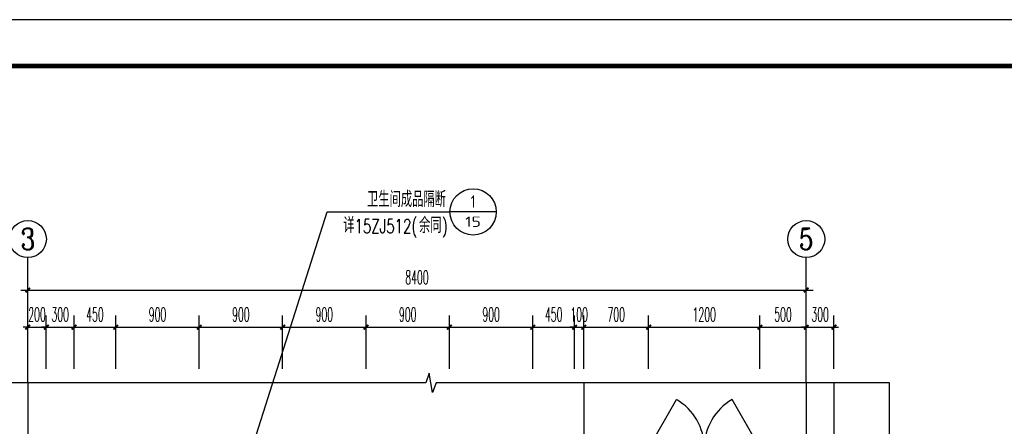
# Model space of a CAD drawing. Extents: x 1779708 to 7299578, y -1121471 to 88434.
# Tile 767 of 1056: x 6281549 to 6292174, y -948535 to -944150. Entities that reach past the tile are written whole.
import ezdxf
from ezdxf.enums import TextEntityAlignment as Align

# ---------------------------------------------------------------- set-up
doc = ezdxf.new("R2010")
doc.units = 0
doc.header["$LTSCALE"] = 1000
doc.header["$MEASUREMENT"] = 0
doc.linetypes.add('DOTE', pattern=[2.42, 2, -0.2, 0.02, -0.2])
doc.layers.get('0').update_dxf_attribs({"linetype": 'CONTINUOUS'})
doc.layers.get('Defpoints').update_dxf_attribs({"linetype": 'CONTINUOUS'})
for name, color, linetype in [('AXIS', 3, 'CONTINUOUS'), ('AXIS_TEXT', 7, 'CONTINUOUS'), ('DIM_IDEN', 3, 'CONTINUOUS'), ('DIM_SYMB', 3, 'CONTINUOUS'), ('DOTE', 1, 'DOTE'), ('PUB_DIM', 3, 'CONTINUOUS'), ('PUB_TEXT', 7, 'CONTINUOUS'), ('PUB_TITLE', 4, 'CONTINUOUS'), ('WINDOW', 2, 'CONTINUOUS'), ('可见线', 6, 'CONTINUOUS'), ('栏杆', 6, 'CONTINUOUS')]:
    doc.layers.add(name, color=color, linetype=linetype)
doc.styles.add('_TCH_AXIS', font='COMPLEX', dxfattribs={"bigfont": 'GBCBIG'})
doc.styles.add('_TCH_DIM_T3', font='SIMPLEX.shx', dxfattribs={"width": 0.494118, "bigfont": 'GBCBIG.shx'})
doc.styles.add('_TCH_LABEL', font='COMPLEX', dxfattribs={"bigfont": 'GBCBIG'})
doc.styles.add('COMPLEX', font='COMPLEX')
doc.styles.get("Standard").update_dxf_attribs({"font": 'GBENOR', "bigfont": 'GBCBIG'})
doc.dimstyles.new('_TCH_ARCH&&50', dxfattribs={"dimtxt": 148.75, "dimasz": 50, "dimexe": 125, "dimexo": 150, "dimgap": 63.125, "dimtad": 1, "dimdec": 0, "dimzin": 0, "dimdsep": 46, "dimtxsty": '_TCH_DIM_T3', "dimblk": 'ARCHTICK', "dimcen": 0.09, "dimdle": 75, "dimclrt": 7, "dimazin": 2, "dimtfac": 1, "dimtdec": 0, "dimtix": 1, "dimtmove": 2, "dimatfit": 3, "dimfxl": 250, "dimtolj": 1, "dimtzin": 0, "dimarcsym": 0})

# ---------------------------------------------------------------- blocks, each defined once
blk = doc.blocks.new('A$C3D8761CE')
at = {"layer": 'PUB_TITLE'}
blk.add_lwpolyline([(0, 0), (84100, 0), (84100, 59400), (0, 59400)], close=True, dxfattribs=at)
at = {"layer": 'PUB_TITLE', "const_width": 100}
blk.add_lwpolyline([(2500, 1000), (83100, 1000), (83100, 58400), (2500, 58400)], close=True, dxfattribs=at)
blk = doc.blocks.new('_AXISO')
blk.add_circle((0, 0), 0.5)
at = {"layer": 'AXIS_TEXT', "style": 'COMPLEX', "width": 1.041667}
blk.add_attdef('A', text='', height=0.56, dxfattribs=at).set_placement((-0.25, -0.28), (0.25, -0.28), align=Align.FIT)
blk = doc.blocks.new('_ArchTick')
at = {"color": 0, "linetype": 'ByBlock', "const_width": 0.4}
blk.add_lwpolyline([(-0.5, -0.5), (0.5, 0.5)], dxfattribs=at)
blk = doc.blocks.new('*D2302')
at = {"layer": 'Defpoints', "color": 0, "transparency": 16777216}
for p in [(6281836, -947466), (6281636, -948066), (6281836, -948066)]:
    blk.add_point(p, dxfattribs=at)
at = {"layer": 'PUB_DIM', "color": 0, "lineweight": -2, "transparency": 16777216}
for p, q in [((6281636, -947916), (6281636, -947341)), ((6281836, -947916), (6281836, -947341)), ((6281636, -947466), (6281586, -947466)), ((6281636, -947466), (6281836, -947466)), ((6281836, -947466), (6281886, -947466))]:
    blk.add_line(p, q, dxfattribs=at)
at = {"layer": 'PUB_DIM', "color": 0, "lineweight": -2, "transparency": 16777216, "xscale": 50, "yscale": 50, "zscale": 50}
blk.add_blockref('_ArchTick', (6281636, -947466), dxfattribs=at)
at = {"layer": 'PUB_DIM', "color": 0, "lineweight": -2, "transparency": 16777216, "xscale": 50, "yscale": 50, "zscale": 50, "rotation": 180}
blk.add_blockref('_ArchTick', (6281836, -947466), dxfattribs=at)
at = {"layer": 'PUB_DIM', "color": 7, "transparency": 16777216, "insert": (6281736, -947329), "char_height": 148.8, "attachment_point": 5, "style": '_TCH_DIM_T3'}
blk.add_mtext('\\A1;200', dxfattribs=at)
blk = doc.blocks.new('*D2303')
at = {"layer": 'Defpoints', "color": 0, "transparency": 16777216}
for p in [(6282136, -947466), (6281836, -948066), (6282136, -948066)]:
    blk.add_point(p, dxfattribs=at)
at = {"layer": 'PUB_DIM', "color": 0, "lineweight": -2, "transparency": 16777216}
for p, q in [((6281836, -947916), (6281836, -947341)), ((6282136, -947916), (6282136, -947341)), ((6281836, -947466), (6281786, -947466)), ((6281836, -947466), (6282136, -947466)), ((6282136, -947466), (6282186, -947466))]:
    blk.add_line(p, q, dxfattribs=at)
at = {"layer": 'PUB_DIM', "color": 0, "lineweight": -2, "transparency": 16777216, "xscale": 50, "yscale": 50, "zscale": 50}
blk.add_blockref('_ArchTick', (6281836, -947466), dxfattribs=at)
at = {"layer": 'PUB_DIM', "color": 0, "lineweight": -2, "transparency": 16777216, "xscale": 50, "yscale": 50, "zscale": 50, "rotation": 180}
blk.add_blockref('_ArchTick', (6282136, -947466), dxfattribs=at)
at = {"layer": 'PUB_DIM', "color": 7, "transparency": 16777216, "insert": (6281986, -947329), "char_height": 148.8, "attachment_point": 5, "style": '_TCH_DIM_T3'}
blk.add_mtext('\\A1;300', dxfattribs=at)
blk = doc.blocks.new('*D2304')
at = {"layer": 'Defpoints', "color": 0, "transparency": 16777216}
for p in [(6282586, -947466), (6282136, -948066), (6282586, -948066)]:
    blk.add_point(p, dxfattribs=at)
at = {"layer": 'PUB_DIM', "color": 0, "lineweight": -2, "transparency": 16777216}
for p, q in [((6282136, -947916), (6282136, -947341)), ((6282586, -947916), (6282586, -947341)), ((6282061, -947466), (6282661, -947466))]:
    blk.add_line(p, q, dxfattribs=at)
at = {"layer": 'PUB_DIM', "color": 0, "lineweight": -2, "transparency": 16777216, "xscale": 50, "yscale": 50, "zscale": 50, "rotation": 180}
blk.add_blockref('_ArchTick', (6282136, -947466), dxfattribs=at)
at = {"layer": 'PUB_DIM', "color": 0, "lineweight": -2, "transparency": 16777216, "xscale": 50, "yscale": 50, "zscale": 50}
blk.add_blockref('_ArchTick', (6282586, -947466), dxfattribs=at)
at = {"layer": 'PUB_DIM', "color": 7, "transparency": 16777216, "insert": (6282361, -947329), "char_height": 148.8, "attachment_point": 5, "style": '_TCH_DIM_T3'}
blk.add_mtext('\\A1;450', dxfattribs=at)
blk = doc.blocks.new('*D2305')
at = {"layer": 'Defpoints', "color": 0, "transparency": 16777216}
for p in [(6283486, -947466), (6282586, -948066), (6283486, -948066)]:
    blk.add_point(p, dxfattribs=at)
at = {"layer": 'PUB_DIM', "color": 0, "lineweight": -2, "transparency": 16777216}
for p, q in [((6282586, -947916), (6282586, -947341)), ((6283486, -947916), (6283486, -947341)), ((6282511, -947466), (6283561, -947466))]:
    blk.add_line(p, q, dxfattribs=at)
at = {"layer": 'PUB_DIM', "color": 0, "lineweight": -2, "transparency": 16777216, "xscale": 50, "yscale": 50, "zscale": 50, "rotation": 180}
blk.add_blockref('_ArchTick', (6282586, -947466), dxfattribs=at)
at = {"layer": 'PUB_DIM', "color": 0, "lineweight": -2, "transparency": 16777216, "xscale": 50, "yscale": 50, "zscale": 50}
blk.add_blockref('_ArchTick', (6283486, -947466), dxfattribs=at)
at = {"layer": 'PUB_DIM', "color": 7, "transparency": 16777216, "insert": (6283036, -947329), "char_height": 148.8, "attachment_point": 5, "style": '_TCH_DIM_T3'}
blk.add_mtext('\\A1;900', dxfattribs=at)
blk = doc.blocks.new('*D2306')
at = {"layer": 'Defpoints', "color": 0, "transparency": 16777216}
for p in [(6284386, -947466), (6283486, -948066), (6284386, -948066)]:
    blk.add_point(p, dxfattribs=at)
at = {"layer": 'PUB_DIM', "color": 0, "lineweight": -2, "transparency": 16777216}
for p, q in [((6283486, -947916), (6283486, -947341)), ((6284386, -947916), (6284386, -947341)), ((6283411, -947466), (6284461, -947466))]:
    blk.add_line(p, q, dxfattribs=at)
at = {"layer": 'PUB_DIM', "color": 0, "lineweight": -2, "transparency": 16777216, "xscale": 50, "yscale": 50, "zscale": 50, "rotation": 180}
blk.add_blockref('_ArchTick', (6283486, -947466), dxfattribs=at)
at = {"layer": 'PUB_DIM', "color": 0, "lineweight": -2, "transparency": 16777216, "xscale": 50, "yscale": 50, "zscale": 50}
blk.add_blockref('_ArchTick', (6284386, -947466), dxfattribs=at)
at = {"layer": 'PUB_DIM', "color": 7, "transparency": 16777216, "insert": (6283936, -947329), "char_height": 148.8, "attachment_point": 5, "style": '_TCH_DIM_T3'}
blk.add_mtext('\\A1;900', dxfattribs=at)
blk = doc.blocks.new('*D2307')
at = {"layer": 'Defpoints', "color": 0, "transparency": 16777216}
for p in [(6285286, -947466), (6284386, -948066), (6285286, -948066)]:
    blk.add_point(p, dxfattribs=at)
at = {"layer": 'PUB_DIM', "color": 0, "lineweight": -2, "transparency": 16777216}
for p, q in [((6284386, -947916), (6284386, -947341)), ((6285286, -947916), (6285286, -947341)), ((6284311, -947466), (6285361, -947466))]:
    blk.add_line(p, q, dxfattribs=at)
at = {"layer": 'PUB_DIM', "color": 0, "lineweight": -2, "transparency": 16777216, "xscale": 50, "yscale": 50, "zscale": 50, "rotation": 180}
blk.add_blockref('_ArchTick', (6284386, -947466), dxfattribs=at)
at = {"layer": 'PUB_DIM', "color": 0, "lineweight": -2, "transparency": 16777216, "xscale": 50, "yscale": 50, "zscale": 50}
blk.add_blockref('_ArchTick', (6285286, -947466), dxfattribs=at)
at = {"layer": 'PUB_DIM', "color": 7, "transparency": 16777216, "insert": (6284836, -947329), "char_height": 148.8, "attachment_point": 5, "style": '_TCH_DIM_T3'}
blk.add_mtext('\\A1;900', dxfattribs=at)
blk = doc.blocks.new('*D2308')
at = {"layer": 'Defpoints', "color": 0, "transparency": 16777216}
for p in [(6286186, -947466), (6285286, -948066), (6286186, -948066)]:
    blk.add_point(p, dxfattribs=at)
at = {"layer": 'PUB_DIM', "color": 0, "lineweight": -2, "transparency": 16777216}
for p, q in [((6285286, -947916), (6285286, -947341)), ((6286186, -947916), (6286186, -947341)), ((6285211, -947466), (6286261, -947466))]:
    blk.add_line(p, q, dxfattribs=at)
at = {"layer": 'PUB_DIM', "color": 0, "lineweight": -2, "transparency": 16777216, "xscale": 50, "yscale": 50, "zscale": 50, "rotation": 180}
blk.add_blockref('_ArchTick', (6285286, -947466), dxfattribs=at)
at = {"layer": 'PUB_DIM', "color": 0, "lineweight": -2, "transparency": 16777216, "xscale": 50, "yscale": 50, "zscale": 50}
blk.add_blockref('_ArchTick', (6286186, -947466), dxfattribs=at)
at = {"layer": 'PUB_DIM', "color": 7, "transparency": 16777216, "insert": (6285736, -947329), "char_height": 148.8, "attachment_point": 5, "style": '_TCH_DIM_T3'}
blk.add_mtext('\\A1;900', dxfattribs=at)
blk = doc.blocks.new('*D2309')
at = {"layer": 'Defpoints', "color": 0, "transparency": 16777216}
for p in [(6287086, -947466), (6286186, -948066), (6287086, -948066)]:
    blk.add_point(p, dxfattribs=at)
at = {"layer": 'PUB_DIM', "color": 0, "lineweight": -2, "transparency": 16777216}
for p, q in [((6286186, -947916), (6286186, -947341)), ((6287086, -947916), (6287086, -947341)), ((6286111, -947466), (6287161, -947466))]:
    blk.add_line(p, q, dxfattribs=at)
at = {"layer": 'PUB_DIM', "color": 0, "lineweight": -2, "transparency": 16777216, "xscale": 50, "yscale": 50, "zscale": 50, "rotation": 180}
blk.add_blockref('_ArchTick', (6286186, -947466), dxfattribs=at)
at = {"layer": 'PUB_DIM', "color": 0, "lineweight": -2, "transparency": 16777216, "xscale": 50, "yscale": 50, "zscale": 50}
blk.add_blockref('_ArchTick', (6287086, -947466), dxfattribs=at)
at = {"layer": 'PUB_DIM', "color": 7, "transparency": 16777216, "insert": (6286636, -947329), "char_height": 148.8, "attachment_point": 5, "style": '_TCH_DIM_T3'}
blk.add_mtext('\\A1;900', dxfattribs=at)
blk = doc.blocks.new('*D2310')
at = {"layer": 'Defpoints', "color": 0, "transparency": 16777216}
for p in [(6287536, -947466), (6287086, -948066), (6287536, -948066)]:
    blk.add_point(p, dxfattribs=at)
at = {"layer": 'PUB_DIM', "color": 0, "lineweight": -2, "transparency": 16777216}
for p, q in [((6287086, -947916), (6287086, -947341)), ((6287536, -947916), (6287536, -947341)), ((6287011, -947466), (6287611, -947466))]:
    blk.add_line(p, q, dxfattribs=at)
at = {"layer": 'PUB_DIM', "color": 0, "lineweight": -2, "transparency": 16777216, "xscale": 50, "yscale": 50, "zscale": 50, "rotation": 180}
blk.add_blockref('_ArchTick', (6287086, -947466), dxfattribs=at)
at = {"layer": 'PUB_DIM', "color": 0, "lineweight": -2, "transparency": 16777216, "xscale": 50, "yscale": 50, "zscale": 50}
blk.add_blockref('_ArchTick', (6287536, -947466), dxfattribs=at)
at = {"layer": 'PUB_DIM', "color": 7, "transparency": 16777216, "insert": (6287311, -947329), "char_height": 148.8, "attachment_point": 5, "style": '_TCH_DIM_T3'}
blk.add_mtext('\\A1;450', dxfattribs=at)
blk = doc.blocks.new('*D2311')
at = {"layer": 'Defpoints', "color": 0, "transparency": 16777216}
for p in [(6287636, -947466), (6287536, -948066), (6287636, -948066)]:
    blk.add_point(p, dxfattribs=at)
at = {"layer": 'PUB_DIM', "color": 0, "lineweight": -2, "transparency": 16777216}
for p, q in [((6287536, -947916), (6287536, -947341)), ((6287636, -947916), (6287636, -947341)), ((6287536, -947466), (6287486, -947466)), ((6287536, -947466), (6287636, -947466)), ((6287636, -947466), (6287686, -947466))]:
    blk.add_line(p, q, dxfattribs=at)
at = {"layer": 'PUB_DIM', "color": 0, "lineweight": -2, "transparency": 16777216, "xscale": 50, "yscale": 50, "zscale": 50}
blk.add_blockref('_ArchTick', (6287536, -947466), dxfattribs=at)
at = {"layer": 'PUB_DIM', "color": 0, "lineweight": -2, "transparency": 16777216, "xscale": 50, "yscale": 50, "zscale": 50, "rotation": 180}
blk.add_blockref('_ArchTick', (6287636, -947466), dxfattribs=at)
at = {"layer": 'PUB_DIM', "color": 7, "transparency": 16777216, "insert": (6287586, -947329), "char_height": 148.8, "attachment_point": 5, "style": '_TCH_DIM_T3'}
blk.add_mtext('\\A1;100', dxfattribs=at)
blk = doc.blocks.new('*D2312')
at = {"layer": 'Defpoints', "color": 0, "transparency": 16777216}
for p in [(6288336, -947466), (6287636, -948066), (6288336, -948066)]:
    blk.add_point(p, dxfattribs=at)
at = {"layer": 'PUB_DIM', "color": 0, "lineweight": -2, "transparency": 16777216}
for p, q in [((6287636, -947916), (6287636, -947341)), ((6288336, -947916), (6288336, -947341)), ((6287561, -947466), (6288411, -947466))]:
    blk.add_line(p, q, dxfattribs=at)
at = {"layer": 'PUB_DIM', "color": 0, "lineweight": -2, "transparency": 16777216, "xscale": 50, "yscale": 50, "zscale": 50, "rotation": 180}
blk.add_blockref('_ArchTick', (6287636, -947466), dxfattribs=at)
at = {"layer": 'PUB_DIM', "color": 0, "lineweight": -2, "transparency": 16777216, "xscale": 50, "yscale": 50, "zscale": 50}
blk.add_blockref('_ArchTick', (6288336, -947466), dxfattribs=at)
at = {"layer": 'PUB_DIM', "color": 7, "transparency": 16777216, "insert": (6287986, -947329), "char_height": 148.8, "attachment_point": 5, "style": '_TCH_DIM_T3'}
blk.add_mtext('\\A1;700', dxfattribs=at)
blk = doc.blocks.new('*D2313')
at = {"layer": 'Defpoints', "color": 0, "transparency": 16777216}
for p in [(6289536, -947466), (6288336, -948066), (6289536, -948066)]:
    blk.add_point(p, dxfattribs=at)
at = {"layer": 'PUB_DIM', "color": 0, "lineweight": -2, "transparency": 16777216}
for p, q in [((6288336, -947916), (6288336, -947341)), ((6289536, -947916), (6289536, -947341)), ((6288261, -947466), (6289611, -947466))]:
    blk.add_line(p, q, dxfattribs=at)
at = {"layer": 'PUB_DIM', "color": 0, "lineweight": -2, "transparency": 16777216, "xscale": 50, "yscale": 50, "zscale": 50, "rotation": 180}
blk.add_blockref('_ArchTick', (6288336, -947466), dxfattribs=at)
at = {"layer": 'PUB_DIM', "color": 0, "lineweight": -2, "transparency": 16777216, "xscale": 50, "yscale": 50, "zscale": 50}
blk.add_blockref('_ArchTick', (6289536, -947466), dxfattribs=at)
at = {"layer": 'PUB_DIM', "color": 7, "transparency": 16777216, "insert": (6288936, -947329), "char_height": 148.8, "attachment_point": 5, "style": '_TCH_DIM_T3'}
blk.add_mtext('\\A1;1200', dxfattribs=at)
blk = doc.blocks.new('*D2314')
at = {"layer": 'Defpoints', "color": 0, "transparency": 16777216}
for p in [(6290036, -947466), (6289536, -948066), (6290036, -948066)]:
    blk.add_point(p, dxfattribs=at)
at = {"layer": 'PUB_DIM', "color": 0, "lineweight": -2, "transparency": 16777216}
for p, q in [((6289536, -947916), (6289536, -947341)), ((6290036, -947916), (6290036, -947341)), ((6289461, -947466), (6290111, -947466))]:
    blk.add_line(p, q, dxfattribs=at)
at = {"layer": 'PUB_DIM', "color": 0, "lineweight": -2, "transparency": 16777216, "xscale": 50, "yscale": 50, "zscale": 50, "rotation": 180}
blk.add_blockref('_ArchTick', (6289536, -947466), dxfattribs=at)
at = {"layer": 'PUB_DIM', "color": 0, "lineweight": -2, "transparency": 16777216, "xscale": 50, "yscale": 50, "zscale": 50}
blk.add_blockref('_ArchTick', (6290036, -947466), dxfattribs=at)
at = {"layer": 'PUB_DIM', "color": 7, "transparency": 16777216, "insert": (6289786, -947329), "char_height": 148.8, "attachment_point": 5, "style": '_TCH_DIM_T3'}
blk.add_mtext('\\A1;500', dxfattribs=at)
blk = doc.blocks.new('*D2315')
at = {"layer": 'Defpoints', "color": 0, "transparency": 16777216}
for p in [(6290336, -947466), (6290036, -948066), (6290336, -948066)]:
    blk.add_point(p, dxfattribs=at)
at = {"layer": 'PUB_DIM', "color": 0, "lineweight": -2, "transparency": 16777216}
for p, q in [((6290036, -947916), (6290036, -947341)), ((6290336, -947916), (6290336, -947341)), ((6290036, -947466), (6289986, -947466)), ((6290036, -947466), (6290336, -947466)), ((6290336, -947466), (6290386, -947466))]:
    blk.add_line(p, q, dxfattribs=at)
at = {"layer": 'PUB_DIM', "color": 0, "lineweight": -2, "transparency": 16777216, "xscale": 50, "yscale": 50, "zscale": 50}
blk.add_blockref('_ArchTick', (6290036, -947466), dxfattribs=at)
at = {"layer": 'PUB_DIM', "color": 0, "lineweight": -2, "transparency": 16777216, "xscale": 50, "yscale": 50, "zscale": 50, "rotation": 180}
blk.add_blockref('_ArchTick', (6290336, -947466), dxfattribs=at)
at = {"layer": 'PUB_DIM', "color": 7, "transparency": 16777216, "insert": (6290186, -947329), "char_height": 148.8, "attachment_point": 5, "style": '_TCH_DIM_T3'}
blk.add_mtext('\\A1;300', dxfattribs=at)
blk = doc.blocks.new('*D2316')
at = {"layer": 'Defpoints', "color": 0, "transparency": 16777216}
for p in [(6290036, -947066), (6281636, -947667), (6290036, -947667)]:
    blk.add_point(p, dxfattribs=at)
at = {"layer": 'PUB_DIM', "color": 0, "lineweight": -2, "transparency": 16777216}
for p, q in [((6281636, -947517), (6281636, -946941)), ((6290036, -947517), (6290036, -946941)), ((6281561, -947066), (6290111, -947066))]:
    blk.add_line(p, q, dxfattribs=at)
at = {"layer": 'PUB_DIM', "color": 0, "lineweight": -2, "transparency": 16777216, "xscale": 50, "yscale": 50, "zscale": 50, "rotation": 180}
blk.add_blockref('_ArchTick', (6281636, -947066), dxfattribs=at)
at = {"layer": 'PUB_DIM', "color": 0, "lineweight": -2, "transparency": 16777216, "xscale": 50, "yscale": 50, "zscale": 50}
blk.add_blockref('_ArchTick', (6290036, -947066), dxfattribs=at)
at = {"layer": 'PUB_DIM', "color": 7, "transparency": 16777216, "insert": (6285836, -946929), "char_height": 148.8, "attachment_point": 5, "style": '_TCH_DIM_T3'}
blk.add_mtext('\\A1;8400', dxfattribs=at)

msp = doc.modelspace()

# ---------------------------------------------------------------- linework, layer by layer
at = {"layer": 'AXIS'}
for p, q in [((6281636.4, -948066), (6281636.4, -946716)), ((6290036.4, -948066), (6290036.4, -946716))]:
    msp.add_line(p, q, dxfattribs=at)
at = {"layer": 'DIM_IDEN'}
for p, q in [((6283926.6, -949182), (6284866.7, -946223.2)), ((6284866.7, -946223.2), (6286191.4, -946223.2)), ((6286691.4, -946223.2), (6286191.4, -946223.2))]:
    msp.add_line(p, q, dxfattribs=at)
msp.add_circle((6286441.4, -946223.2), 250, dxfattribs=at)
at = {"layer": 'DIM_SYMB'}
for points in [[(6290936.4, -948066), (6286042.6, -948066), (6286004.4, -948171), (6285967.4, -947961), (6285930.1, -948066), (6281036.4, -948066)], [(6290936.4, -962666), (6290936.4, -955422.3), (6290831.4, -955384.1), (6291041.4, -955347), (6290936.4, -955309.8), (6290936.4, -948066)]]:
    msp.add_lwpolyline(points, dxfattribs=at)
at = {"layer": 'DOTE'}
for p, q in [((6281636.4, -948066), (6281636.4, -962666)), ((6287636.4, -948066), (6287636.4, -958266)), ((6290036.4, -948066), (6290036.4, -962666))]:
    msp.add_line(p, q, dxfattribs=at)
at = {"layer": 'WINDOW'}
for p, q in [((6288336.4, -948766), (6288636.4, -948246.4)), ((6289536.4, -948766), (6289236.4, -948246.4))]:
    msp.add_line(p, q, dxfattribs=at)
for centre, start, end in [((6288336.4, -948766), 360, 60), ((6289536.4, -948766), 120, 180)]:
    msp.add_arc(centre, 600, start, end, dxfattribs=at)
at = {"layer": '栏杆'}
msp.add_line((6290336.4, -948666), (6290336.4, -948066), dxfattribs=at)

# ---------------------------------------------------------------- block references
at = {"layer": 'AXIS'}
ref = msp.add_blockref('_AXISO', (6281636.4, -946516), dxfattribs=dict(at, xscale=400, yscale=400, zscale=400))
ref.add_attrib('A', '3', dxfattribs={"layer": 'AXIS_TEXT', "height": 233, "style": '_TCH_AXIS'}).set_placement((6281558.7, -946632.5), (6281714, -946632.5), align=Align.FIT)
ref = msp.add_blockref('_AXISO', (6290036.4, -946516), dxfattribs=dict(at, xscale=400, yscale=400, zscale=400))
ref.add_attrib('A', '5', dxfattribs={"layer": 'AXIS_TEXT', "height": 233, "style": '_TCH_AXIS'}).set_placement((6289958.7, -946632.5), (6290114, -946632.5), align=Align.FIT)
at = {"layer": '可见线', "xscale": 0.5, "yscale": 0.5, "zscale": 0.5}
msp.add_blockref('A$C3D8761CE', (6258394.5, -973850.2), dxfattribs=at)

# ---------------------------------------------------------------- texts
at = {"layer": 'PUB_TEXT', "color": 7, "style": '_TCH_LABEL'}
for s, height, p in [('卫生间成品隔断', 168.79, (6285297.4, -946170.7)), ('详', 168.8, (6285040.3, -946450.7)), ('余同', 168.79, (6285858.2, -946450.7))]:
    msp.add_text(s, height=height, dxfattribs=at).set_placement(p)
at = {"layer": 'PUB_TEXT', "color": 7}
for s, height, width, p, p2 in [('1', 134.5, 0.995924, (6286416.7, -946177.5), (6286466.1, -946177.5)), ('15', 112.15, 1.130678, (6286356.1, -946384.5), (6286526.7, -946384.5))]:
    msp.add_text(s, height=height, dxfattribs=dict(at, width=width)).set_placement(p, p2, align=Align.FIT)
at = {"layer": 'PUB_TEXT', "color": 7, "style": '_TCH_LABEL', "width": 0.705882}
for s, height, p in [('15ZJ512(', 148.75, (6285163.2, -946450.7)), (')', 148.8, (6286103.9, -946450.7))]:
    msp.add_text(s, height=height, dxfattribs=at).set_placement(p)

# ---------------------------------------------------------------- dimensions: what is measured, and where the dimension line sits
at = {"layer": 'PUB_DIM'}
for p1, p2, distance, picture, middle in [((6281636.4, -947667), (6290036.4, -947667), 601, '*D2316', (6285836.4, -946928.5)), ((6281636.4, -948066), (6281836.4, -948066), 600, '*D2302', (6281736.4, -947328.5)), ((6281836.4, -948066), (6282136.4, -948066), 600, '*D2303', (6281986.4, -947328.5)), ((6282136.38401, -948066.03248), (6282585.88404, -948066.03249), 600, '*D2304', (6282361.13403, -947328.53249)), ((6282585.9, -948066), (6283485.9, -948066), 600, '*D2305', (6283035.9, -947328.5)), ((6283485.9, -948066), (6284385.9, -948066), 600, '*D2306', (6283935.9, -947328.5)), ((6284385.9, -948066), (6285285.9, -948066), 600, '*D2307', (6284835.9, -947328.5)), ((6285285.9, -948066), (6286185.9, -948066), 600, '*D2308', (6285735.9, -947328.5)), ((6286185.9, -948066), (6287085.9, -948066), 600, '*D2309', (6286635.9, -947328.5)), ((6287085.884023, -948066.032485), (6287536.38402, -948066.032485), 600, '*D2310', (6287311.134022, -947328.532485)), ((6287536.4, -948066), (6287636.4, -948066), 600, '*D2311', (6287586.4, -947328.5)), ((6287636.4, -948066), (6288336.4, -948066), 600, '*D2312', (6287986.4, -947328.5)), ((6288336.4, -948066), (6289536.4, -948066), 600, '*D2313', (6288936.4, -947328.5)), ((6289536.4, -948066), (6290036.4, -948066), 600, '*D2314', (6289786.4, -947328.5)), ((6290036.4, -948066), (6290336.4, -948066), 600, '*D2315', (6290186.4, -947328.5))]:
    dim = msp.add_aligned_dim(p1=p1, p2=p2, distance=distance, dimstyle='_TCH_ARCH&&50', dxfattribs=at)
    dim.commit()
    dim.dimension.update_dxf_attribs({"geometry": picture, "text_midpoint": middle})

doc.saveas('drawing.dxf')
